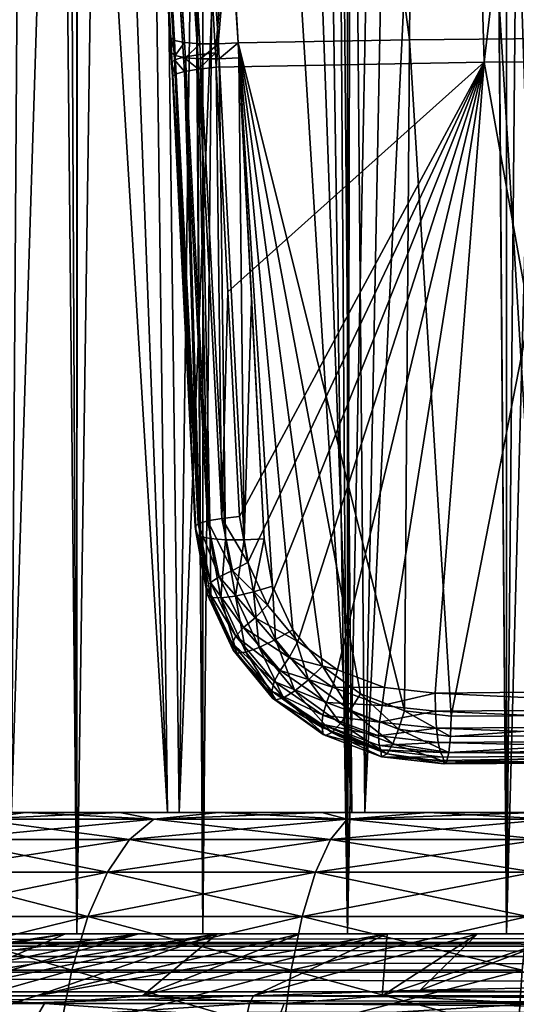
# Model space of a CAD drawing. Header units: metres. Extents: x -109 to 109, y -917 to 389.
# Tile 493 of 656: x -10.41 to -3.42, y -390.99 to -377.14. Entities that reach past the tile are written whole.
import ezdxf

# ---------------------------------------------------------------- set-up
doc = ezdxf.new("R2010")
doc.units = ezdxf.units.M
doc.layers.add('solid_24503124_XXX_01_SW0001', color=7, linetype='CONTINUOUS')
doc.layers.add('solid_24503124_XXX_01_SW0001_01', color=7, linetype='CONTINUOUS')

msp = doc.modelspace()

# ---------------------------------------------------------------- linework, layer by layer
at = {"layer": 'solid_24503124_XXX_01_SW0001'}
for points in [[(-9.607066, -390, 8.758096), (-9.607066, -103, 8.758096), (-11.052835, -103, 6.84358)], [(-11.052835, -390, 6.84358), (-9.607066, -390, 8.758096), (-11.052835, -103, 6.84358)], [(-7.834294, -390, 10.374181), (-7.834294, -103, 10.374181), (-9.607066, -103, 8.758096)], [(-9.607066, -390, 8.758096), (-7.834294, -390, 10.374181), (-9.607066, -103, 8.758096)], [(-5.794521, -390, 11.637158), (-5.794521, -103, 11.637158), (-7.834294, -103, 10.374181)], [(-7.834294, -390, 10.374181), (-5.794521, -390, 11.637158), (-7.834294, -103, 10.374181)], [(-3.557692, -390, 12.503706), (-3.557692, -103, 12.503706), (-5.794521, -103, 11.637158)], [(-5.794521, -390, 11.637158), (-3.557692, -390, 12.503706), (-5.794521, -103, 11.637158)], [(-1.199402, -390, 12.944548), (-1.199402, -103, 12.944548), (-3.557692, -103, 12.503706)], [(-3.557692, -390, 12.503706), (-1.199402, -390, 12.944548), (-3.557692, -103, 12.503706)], [(-10.467466, -302.712097, -7.709224), (-9.607092, -390, -8.758067), (-11.052748, -390, -6.843724)], [(-10.467466, -302.712097, -7.709224), (-9.582508, -304.571625, -8.784961), (-9.607092, -390, -8.758067)], [(-9.582508, -304.571625, -8.784961), (-8.401324, -306.278778, -9.920572), (-9.607092, -390, -8.758067)], [(-8.401324, -306.278778, -9.920572), (-7.834121, -390, -10.374312), (-9.607092, -390, -8.758067)], [(-8.401324, -306.278778, -9.920572), (-7.049665, -307.666565, -10.922556), (-7.834121, -390, -10.374312)], [(-7.049665, -307.666565, -10.922556), (-5.794586, -390, -11.637126), (-7.834121, -390, -10.374312)], [(-7.049665, -307.666565, -10.922556), (-5.6197, -308.722595, -11.722584), (-5.794586, -390, -11.637126)], [(-5.6197, -308.722595, -11.722584), (-4.213822, -309.298126, -12.298118), (-5.794586, -390, -11.637126)], [(-4.213822, -309.298126, -12.298118), (-3.557472, -390, -12.503769), (-5.794586, -390, -11.637126)], [(-4.213822, -309.298126, -12.298118), (-2.810516, -309.692566, -12.692556), (-3.557472, -390, -12.503769)], [(-2.810516, -309.692566, -12.692556), (-1.407892, -309.923553, -12.923538), (-3.557472, -390, -12.503769)], [(-1.407892, -309.923553, -12.923538), (-1.199508, -390, -12.944538), (-3.557472, -390, -12.503769)], [(-11.577668, -335.321045, -386.615265), (-10.679805, -388.292511, -387.672577), (-8.333549, -388.292511, -386.009155)], [(-11.577668, -335.321045, -386.615265), (-8.333549, -388.292511, -386.009155), (-10.345265, -335.321045, -385.658081)], [(-10.173629, -335.321045, -414.962097), (-10.531743, -388.292511, -412.95166), (-11.417159, -335.321045, -414.01944)], [(-8.852672, -335.321045, -415.792816), (-8.166162, -388.292511, -414.587494), (-10.531743, -388.292511, -412.95166)], [(-8.852672, -335.321045, -415.792816), (-10.531743, -388.292511, -412.95166), (-10.173629, -335.321045, -414.962097)], [(-10.345265, -335.321045, -385.658081), (-8.333549, -388.292511, -386.009155), (-9.034129, -335.321045, -384.811951)], [(-9.034129, -335.321045, -384.811951), (-8.333549, -388.292511, -386.009155), (-5.734091, -388.292511, -384.778412)], [(-9.034129, -335.321045, -384.811951), (-5.734091, -388.292511, -384.778412), (-7.654237, -335.321045, -384.083344)], [(-7.46434, -335.321045, -416.505219), (-8.166162, -388.292511, -414.587494), (-8.852672, -335.321045, -415.792816)], [(-6.019199, -335.321045, -417.093933), (-5.552467, -388.292511, -415.787689), (-8.166162, -388.292511, -414.587494)], [(-6.019199, -335.321045, -417.093933), (-8.166162, -388.292511, -414.587494), (-7.46434, -335.321045, -416.505219)], [(-7.654237, -335.321045, -384.083344), (-5.734091, -388.292511, -384.778412), (-6.216092, -335.321045, -383.477722)], [(-6.216092, -335.321045, -383.477722), (-5.734091, -388.292511, -384.778412), (-2.960376, -388.292511, -384.017731)], [(-6.216092, -335.321045, -383.477722), (-2.960376, -388.292511, -384.017731), (-4.730639, -335.321045, -382.999786)], [(-4.52825, -335.321045, -417.554443), (-5.552467, -388.292511, -415.787689), (-6.019199, -335.321045, -417.093933)], [(-3.002837, -335.321045, -417.88324), (-2.770032, -388.292511, -416.515808), (-5.552467, -388.292511, -415.787689)], [(-3.002837, -335.321045, -417.88324), (-5.552467, -388.292511, -415.787689), (-4.52825, -335.321045, -417.554443)], [(-4.730639, -335.321045, -382.999786), (-2.960376, -388.292511, -384.017731), (-3.209183, -335.321045, -382.653137)], [(-9.242851, -344.621948, -447.732666), (-4.922586, -377.419952, -452.78067), (-4.648016, -344.521698, -448.40686)], [(-4.648016, -344.521698, -448.40686), (-4.922586, -377.419952, -452.78067), (-2.470459, -377.395081, -453.008026)], [(-4.648016, -344.521698, -448.40686), (0.000002, -377.386749, -453.084137), (0, -344.490173, -448.631805)], [(-8.233033, -377.428986, -452.908356), (-10.197534, -344.584656, -448.505493), (-10.153575, -345.257324, -448.593628)], [(-10.144904, -344.61026, -448.232788), (-10.197534, -344.584656, -448.505493), (-8.233033, -377.428986, -452.908356)], [(-10.144904, -344.61026, -448.232788), (-8.233033, -377.428986, -452.908356), (-8.091237, -377.458344, -452.671661)], [(-10.144904, -344.61026, -448.232788), (-8.091237, -377.458344, -452.671661), (-10.001331, -344.631989, -447.994751)], [(-10.001331, -344.631989, -447.994751), (-8.091237, -377.458344, -452.671661), (-7.876643, -377.474457, -452.496521)], [(-10.001331, -344.631989, -447.994751), (-7.876643, -377.474457, -452.496521), (-9.784682, -344.640717, -447.819458)], [(-9.784682, -344.640717, -447.819458), (-7.615067, -377.475372, -452.403961), (-9.521273, -344.635376, -447.72818)], [(-9.784682, -344.640717, -447.819458), (-7.876643, -377.474457, -452.496521), (-7.615067, -377.475372, -452.403961)], [(-9.521273, -344.635376, -447.72818), (-7.337974, -377.461029, -452.405151), (-9.212771, -345.088745, -447.793671)], [(-9.521273, -344.635376, -447.72818), (-7.615067, -377.475372, -452.403961), (-7.337974, -377.461029, -452.405151)], [(-9.242851, -344.621948, -447.732666), (-7.337974, -377.461029, -452.405151), (-4.922586, -377.419952, -452.78067)], [(-9.212771, -345.088745, -447.793671), (-7.337974, -377.461029, -452.405151), (-9.242851, -344.621948, -447.732666)], [(-4.834893, -344.722687, -451.936066), (0, -344.685608, -452.241638), (-3.869507, -377.734222, -455.788391)], [(0, -344.685608, -452.241638), (0.000002, -377.71051, -456.008972), (-3.869507, -377.734222, -455.788391)], [(-7.905447, -377.631226, -455.006805), (-9.832156, -344.862244, -450.913177), (-9.591358, -344.833862, -451.019348)], [(-9.591358, -344.833862, -451.019348), (-4.834893, -344.722687, -451.936066), (-7.657522, -377.604858, -455.109009)], [(-7.905447, -377.631226, -455.006805), (-9.591358, -344.833862, -451.019348), (-7.657522, -377.604858, -455.109009)], [(-4.834893, -344.722687, -451.936066), (-7.647171, -377.804321, -455.135773), (-7.657522, -377.604858, -455.109009)], [(-4.834893, -344.722687, -451.936066), (-3.869507, -377.734222, -455.788391), (-7.647171, -377.804321, -455.135773)], [(-8.232264, -377.703186, -454.594238), (-10.186554, -344.962769, -450.242767), (-10.146963, -344.930267, -450.502411)], [(-10.186554, -344.962769, -450.242767), (-8.274076, -377.740662, -454.330688), (-10.153575, -345.257324, -448.593628)], [(-8.232264, -377.703186, -454.594238), (-8.274076, -377.740662, -454.330688), (-10.186554, -344.962769, -450.242767)], [(-8.104557, -377.665314, -454.828461), (-10.146963, -344.930267, -450.502411), (-10.02436, -344.895477, -450.734344)], [(-8.104557, -377.665314, -454.828461), (-8.232264, -377.703186, -454.594238), (-10.146963, -344.930267, -450.502411)], [(-7.905447, -377.631226, -455.006805), (-10.02436, -344.895477, -450.734344), (-9.832156, -344.862244, -450.913177)], [(-7.905447, -377.631226, -455.006805), (-8.104557, -377.665314, -454.828461), (-10.02436, -344.895477, -450.734344)], [(-8.274076, -377.740662, -454.330688), (-8.284976, -377.389954, -453.178101), (-10.153575, -345.257324, -448.593628)], [(-8.233033, -377.428986, -452.908356), (-10.153575, -345.257324, -448.593628), (-8.284976, -377.389954, -453.178101)], [(-8.233033, -377.428986, -452.908356), (-8.284976, -377.389954, -453.178101), (-8.222124, -377.642426, -452.941345)], [(-8.274077, -377.671967, -453.770905), (-8.274077, -377.603333, -453.211121), (-8.284976, -377.389954, -453.178101)], [(-8.222124, -377.642426, -452.941345), (-8.284976, -377.389954, -453.178101), (-8.274077, -377.603333, -453.211121)], [(-8.274076, -377.740662, -454.330688), (-8.274077, -377.671967, -453.770905), (-8.284976, -377.389954, -453.178101)], [(-4.337578, -386.939209, -454.335999), (-2.470459, -377.395081, -453.008026), (-4.922586, -377.419952, -452.78067)], [(-4.337578, -386.939209, -454.335999), (-0.000009, -386.914948, -454.614807), (-2.470459, -377.395081, -453.008026)], [(-8.091237, -377.458344, -452.671661), (-8.233033, -377.428986, -452.908356), (-8.222124, -377.642426, -452.941345)], [(-8.091237, -377.458344, -452.671661), (-8.222124, -377.642426, -452.941345), (-8.080289, -377.671814, -452.70462)], [(-7.876643, -377.474457, -452.496521), (-8.091237, -377.458344, -452.671661), (-8.080289, -377.671814, -452.70462)], [(-7.876643, -377.474457, -452.496521), (-8.080289, -377.671814, -452.70462), (-7.865638, -377.687958, -452.52948)], [(-7.615067, -377.475372, -452.403961), (-7.876643, -377.474457, -452.496521), (-7.865638, -377.687958, -452.52948)], [(-7.615067, -377.475372, -452.403961), (-7.865638, -377.687958, -452.52948), (-7.604003, -377.688934, -452.436981)], [(-7.615067, -377.475372, -452.403961), (-7.604003, -377.688934, -452.436981), (-7.337974, -377.461029, -452.405151)], [(-7.604003, -377.688934, -452.436981), (-7.326865, -377.674591, -452.438232), (-7.337974, -377.461029, -452.405151)], [(-4.993391, -386.862976, -454.231232), (-4.922586, -377.419952, -452.78067), (-7.337974, -377.461029, -452.405151)], [(-5.613775, -386.621094, -454.093567), (-4.993391, -386.862976, -454.231232), (-7.337974, -377.461029, -452.405151)], [(-6.148365, -386.232666, -453.938385), (-5.613775, -386.621094, -454.093567), (-7.337974, -377.461029, -452.405151)], [(-6.56903, -385.720428, -453.779755), (-6.148365, -386.232666, -453.938385), (-7.337974, -377.461029, -452.405151)], [(-6.851769, -385.108765, -453.630737), (-6.56903, -385.720428, -453.779755), (-7.337974, -377.461029, -452.405151)], [(-6.972545, -384.441071, -453.505859), (-6.851769, -385.108765, -453.630737), (-7.337974, -377.461029, -452.405151)], [(-7.148968, -381.084686, -452.971405), (-6.972545, -384.441071, -453.505859), (-7.337974, -377.461029, -452.405151)], [(-7.337974, -377.461029, -452.405151), (-7.326865, -377.674591, -452.438232), (-7.148968, -381.084686, -452.971405)], [(-4.993391, -386.862976, -454.231232), (-4.337578, -386.939209, -454.335999), (-4.922586, -377.419952, -452.78067)], [(-8.102001, -381.104279, -454.784363), (-8.10041, -381.007111, -453.742554), (-8.274077, -377.603333, -453.211121)], [(-7.876595, -384.407013, -454.00589), (-8.274077, -377.603333, -453.211121), (-8.10041, -381.007111, -453.742554)], [(-8.263867, -377.940186, -454.357422), (-8.102001, -381.104279, -454.784363), (-8.274077, -377.603333, -453.211121)], [(-8.263867, -377.940186, -454.357422), (-8.274077, -377.603333, -453.211121), (-8.274077, -377.671967, -453.770905)], [(-8.222124, -377.642426, -452.941345), (-8.274077, -377.603333, -453.211121), (-7.876595, -384.407013, -454.00589)], [(-8.274077, -377.671967, -453.770905), (-8.274076, -377.740662, -454.330688), (-8.263867, -377.940186, -454.357422)], [(-8.094303, -377.864807, -454.855255), (-8.232264, -377.703186, -454.594238), (-8.104557, -377.665314, -454.828461)], [(-8.080289, -377.671814, -452.70462), (-8.222124, -377.642426, -452.941345), (-7.876595, -384.407013, -454.00589)], [(-7.895146, -377.830719, -455.033569), (-8.104557, -377.665314, -454.828461), (-7.905447, -377.631226, -455.006805)], [(-7.895146, -377.830719, -455.033569), (-8.094303, -377.864807, -454.855255), (-8.104557, -377.665314, -454.828461)], [(-8.080289, -377.671814, -452.70462), (-7.876595, -384.407013, -454.00589), (-7.732991, -384.437836, -453.767975)], [(-7.865638, -377.687958, -452.52948), (-8.080289, -377.671814, -452.70462), (-7.732991, -384.437836, -453.767975)], [(-7.895146, -377.830719, -455.033569), (-7.905447, -377.631226, -455.006805), (-7.657522, -377.604858, -455.109009)], [(-7.895146, -377.830719, -455.033569), (-7.657522, -377.604858, -455.109009), (-7.647171, -377.804321, -455.135773)], [(-7.865638, -377.687958, -452.52948), (-7.732991, -384.437836, -453.767975), (-7.515738, -384.454834, -453.592773)], [(-7.604003, -377.688934, -452.436981), (-7.865638, -377.687958, -452.52948), (-7.515738, -384.454834, -453.592773)], [(-7.604003, -377.688934, -452.436981), (-7.251377, -384.455963, -453.501709), (-7.326865, -377.674591, -452.438232)], [(-7.604003, -377.688934, -452.436981), (-7.515738, -384.454834, -453.592773), (-7.251377, -384.455963, -453.501709)], [(-7.251377, -384.455963, -453.501709), (-7.148968, -381.084686, -452.971405), (-7.326865, -377.674591, -452.438232)], [(-8.222042, -377.90274, -454.621002), (-8.274076, -377.740662, -454.330688), (-8.232264, -377.703186, -454.594238)], [(-8.222042, -377.90274, -454.621002), (-8.263867, -377.940186, -454.357422), (-8.274076, -377.740662, -454.330688)], [(-8.094303, -377.864807, -454.855255), (-8.222042, -377.90274, -454.621002), (-8.232264, -377.703186, -454.594238)], [(-7.769319, -384.18985, -455.716309), (-8.094303, -377.864807, -454.855255), (-7.895146, -377.830719, -455.033569)], [(-7.56869, -384.15506, -455.894592), (-7.895146, -377.830719, -455.033569), (-7.647171, -377.804321, -455.135773)], [(-7.56869, -384.15506, -455.894592), (-7.769319, -384.18985, -455.716309), (-7.895146, -377.830719, -455.033569)], [(-7.483098, -380.966888, -455.563049), (-7.647171, -377.804321, -455.135773), (-3.869507, -377.734222, -455.788391)], [(-7.56869, -384.15506, -455.894592), (-7.647171, -377.804321, -455.135773), (-7.483098, -380.966888, -455.563049)], [(-7.483098, -380.966888, -455.563049), (-3.869507, -377.734222, -455.788391), (-7.319158, -384.128357, -455.99588)], [(-7.201975, -384.774078, -456.104065), (-7.319158, -384.128357, -455.99588), (-3.869507, -377.734222, -455.788391)], [(-6.921493, -385.374176, -456.24234), (-7.201975, -384.774078, -456.104065), (-3.869507, -377.734222, -455.788391)], [(-6.494901, -385.885925, -456.397339), (-6.921493, -385.374176, -456.24234), (-3.869507, -377.734222, -455.788391)], [(-5.937908, -386.283325, -456.55661), (-6.494901, -385.885925, -456.397339), (-3.869507, -377.734222, -455.788391)], [(-5.275908, -386.535645, -456.704926), (-5.937908, -386.283325, -456.55661), (-3.869507, -377.734222, -455.788391)], [(-4.562404, -386.614746, -456.82428), (-5.275908, -386.535645, -456.704926), (-3.869507, -377.734222, -455.788391)], [(-2.291089, -386.588989, -457.061279), (-4.562404, -386.614746, -456.82428), (-3.869507, -377.734222, -455.788391)], [(-7.940224, -384.267365, -455.216919), (-8.263867, -377.940186, -454.357422), (-8.222042, -377.90274, -454.621002)], [(-8.263867, -377.940186, -454.357422), (-7.940224, -384.267365, -455.216919), (-8.102001, -381.104279, -454.784363)], [(-7.898077, -384.22879, -455.481476), (-8.222042, -377.90274, -454.621002), (-8.094303, -377.864807, -454.855255)], [(-7.898077, -384.22879, -455.481476), (-7.940224, -384.267365, -455.216919), (-8.222042, -377.90274, -454.621002)], [(-7.769319, -384.18985, -455.716309), (-7.898077, -384.22879, -455.481476), (-8.094303, -377.864807, -454.855255)], [(-8.102001, -381.104279, -454.784363), (-7.940224, -384.267365, -455.216919), (-8.10041, -381.007111, -453.742554)], [(-7.940224, -384.267365, -455.216919), (-7.929076, -384.366333, -454.276398), (-8.10041, -381.007111, -453.742554)], [(-7.876595, -384.407013, -454.00589), (-8.10041, -381.007111, -453.742554), (-7.929076, -384.366333, -454.276398)], [(-7.56869, -384.15506, -455.894592), (-7.483098, -380.966888, -455.563049), (-7.319158, -384.128357, -455.99588)], [(-7.251377, -384.455963, -453.501709), (-6.972545, -384.441071, -453.505859), (-7.148968, -381.084686, -452.971405)], [(-7.602464, -384.974152, -455.876221), (-7.898077, -384.22879, -455.481476), (-7.769319, -384.18985, -455.716309)], [(-7.41852, -384.885132, -456.027496), (-7.769319, -384.18985, -455.716309), (-7.56869, -384.15506, -455.894592)], [(-7.602464, -384.974152, -455.876221), (-7.769319, -384.18985, -455.716309), (-7.41852, -384.885132, -456.027496)], [(-7.56869, -384.15506, -455.894592), (-7.319158, -384.128357, -455.99588), (-7.201975, -384.774078, -456.104065)], [(-7.41852, -384.885132, -456.027496), (-7.56869, -384.15506, -455.894592), (-7.201975, -384.774078, -456.104065)], [(-7.72751, -385.055206, -455.670227), (-7.940224, -384.267365, -455.216919), (-7.898077, -384.22879, -455.481476)], [(-7.786593, -385.121674, -455.348022), (-7.929076, -384.366333, -454.276398), (-7.940224, -384.267365, -455.216919)], [(-7.786593, -385.121674, -455.348022), (-7.940224, -384.267365, -455.216919), (-7.72751, -385.055206, -455.670227)], [(-7.72751, -385.055206, -455.670227), (-7.898077, -384.22879, -455.481476), (-7.602464, -384.974152, -455.876221)], [(-7.786593, -385.121674, -455.348022), (-7.775084, -385.220917, -454.420532), (-7.929076, -384.366333, -454.276398)], [(-7.876595, -384.407013, -454.00589), (-7.929076, -384.366333, -454.276398), (-7.775084, -385.220917, -454.420532)], [(-7.876595, -384.407013, -454.00589), (-7.775084, -385.220917, -454.420532), (-7.721091, -385.266266, -454.167511)], [(-7.876595, -384.407013, -454.00589), (-7.721091, -385.266266, -454.167511), (-7.732991, -384.437836, -453.767975)], [(-7.732991, -384.437836, -453.767975), (-7.581919, -385.274078, -453.92511), (-7.515738, -384.454834, -453.592773)], [(-7.721091, -385.266266, -454.167511), (-7.581919, -385.274078, -453.92511), (-7.732991, -384.437836, -453.767975)], [(-7.581919, -385.274078, -453.92511), (-7.372854, -385.246979, -453.741425), (-7.515738, -384.454834, -453.592773)], [(-7.515738, -384.454834, -453.592773), (-7.372854, -385.246979, -453.741425), (-7.251377, -384.455963, -453.501709)], [(-7.372854, -385.246979, -453.741425), (-7.119435, -385.188263, -453.638885), (-7.251377, -384.455963, -453.501709)], [(-7.251377, -384.455963, -453.501709), (-7.119435, -385.188263, -453.638885), (-6.972545, -384.441071, -453.505859)], [(-7.119435, -385.188263, -453.638885), (-6.851769, -385.108765, -453.630737), (-6.972545, -384.441071, -453.505859)], [(-7.602464, -384.974152, -455.876221), (-7.41852, -384.885132, -456.027496), (-7.098459, -385.551422, -456.184906)], [(-7.41852, -384.885132, -456.027496), (-7.201975, -384.774078, -456.104065), (-6.921493, -385.374176, -456.24234)], [(-7.098459, -385.551422, -456.184906), (-7.41852, -384.885132, -456.027496), (-6.921493, -385.374176, -456.24234)], [(-7.72751, -385.055206, -455.670227), (-7.602464, -384.974152, -455.876221), (-7.259773, -385.691437, -456.047028)], [(-7.259773, -385.691437, -456.047028), (-7.602464, -384.974152, -455.876221), (-7.098459, -385.551422, -456.184906)], [(-7.786593, -385.121674, -455.348022), (-7.72751, -385.055206, -455.670227), (-7.367791, -385.812683, -455.851379)], [(-7.786593, -385.121674, -455.348022), (-7.421269, -385.91098, -455.507568), (-7.775084, -385.220917, -454.420532)], [(-7.421269, -385.91098, -455.507568), (-7.786593, -385.121674, -455.348022), (-7.367791, -385.812683, -455.851379)], [(-7.367791, -385.812683, -455.851379), (-7.72751, -385.055206, -455.670227), (-7.259773, -385.691437, -456.047028)], [(-7.119435, -385.188263, -453.638885), (-6.811261, -385.857666, -453.803406), (-6.851769, -385.108765, -453.630737)], [(-6.811261, -385.857666, -453.803406), (-6.56903, -385.720428, -453.779755), (-6.851769, -385.108765, -453.630737)], [(-7.421269, -385.91098, -455.507568), (-7.408885, -386.010071, -454.588898), (-7.775084, -385.220917, -454.420532)], [(-7.721091, -385.266266, -454.167511), (-7.775084, -385.220917, -454.420532), (-7.408885, -386.010071, -454.588898)], [(-7.721091, -385.266266, -454.167511), (-7.408885, -386.010071, -454.588898), (-7.356087, -386.049316, -454.363678)], [(-7.721091, -385.266266, -454.167511), (-7.356087, -386.049316, -454.363678), (-7.581919, -385.274078, -453.92511)], [(-7.581919, -385.274078, -453.92511), (-7.228145, -386.036682, -454.115387), (-7.372854, -385.246979, -453.741425)], [(-7.356087, -386.049316, -454.363678), (-7.228145, -386.036682, -454.115387), (-7.581919, -385.274078, -453.92511)], [(-7.372854, -385.246979, -453.741425), (-7.038827, -385.970062, -453.920685), (-7.119435, -385.188263, -453.638885)], [(-7.228145, -386.036682, -454.115387), (-7.038827, -385.970062, -453.920685), (-7.372854, -385.246979, -453.741425)], [(-7.038827, -385.970062, -453.920685), (-6.811261, -385.857666, -453.803406), (-7.119435, -385.188263, -453.638885)], [(-7.098459, -385.551422, -456.184906), (-6.921493, -385.374176, -456.24234), (-6.494901, -385.885925, -456.397339)], [(-7.259773, -385.691437, -456.047028), (-7.098459, -385.551422, -456.184906), (-6.617723, -386.110748, -456.359711)], [(-6.617723, -386.110748, -456.359711), (-7.098459, -385.551422, -456.184906), (-6.494901, -385.885925, -456.397339)], [(-7.367791, -385.812683, -455.851379), (-7.259773, -385.691437, -456.047028), (-6.745546, -386.292877, -456.236694)], [(-6.745546, -386.292877, -456.236694), (-7.259773, -385.691437, -456.047028), (-6.617723, -386.110748, -456.359711)], [(-6.811261, -385.857666, -453.803406), (-6.347865, -386.423492, -453.981079), (-6.56903, -385.720428, -453.779755)], [(-6.347865, -386.423492, -453.981079), (-6.148365, -386.232666, -453.938385), (-6.56903, -385.720428, -453.779755)], [(-7.421269, -385.91098, -455.507568), (-7.367791, -385.812683, -455.851379), (-6.828411, -386.447327, -456.052521)], [(-6.828411, -386.447327, -456.052521), (-7.367791, -385.812683, -455.851379), (-6.745546, -386.292877, -456.236694)], [(-7.038827, -385.970062, -453.920685), (-6.536693, -386.580383, -454.114929), (-6.811261, -385.857666, -453.803406)], [(-6.536693, -386.580383, -454.114929), (-6.347865, -386.423492, -453.981079), (-6.811261, -385.857666, -453.803406)], [(-7.421269, -385.91098, -455.507568), (-6.86476, -386.583954, -455.681396), (-7.408885, -386.010071, -454.588898)], [(-6.86476, -386.583954, -455.681396), (-7.421269, -385.91098, -455.507568), (-6.828411, -386.447327, -456.052521)], [(-7.228145, -386.036682, -454.115387), (-6.696229, -386.679596, -454.322021), (-7.038827, -385.970062, -453.920685)], [(-6.696229, -386.679596, -454.322021), (-6.536693, -386.580383, -454.114929), (-7.038827, -385.970062, -453.920685)], [(-6.617723, -386.110748, -456.359711), (-6.494901, -385.885925, -456.397339), (-5.937908, -386.283325, -456.55661)], [(-6.86476, -386.583954, -455.681396), (-6.851579, -386.682343, -454.767853), (-7.408885, -386.010071, -454.588898)], [(-7.356087, -386.049316, -454.363678), (-7.408885, -386.010071, -454.588898), (-6.851579, -386.682343, -454.767853)], [(-7.356087, -386.049316, -454.363678), (-6.806982, -386.709045, -454.577057), (-7.228145, -386.036682, -454.115387)], [(-7.356087, -386.049316, -454.363678), (-6.851579, -386.682343, -454.767853), (-6.806982, -386.709045, -454.577057)], [(-6.806982, -386.709045, -454.577057), (-6.696229, -386.679596, -454.322021), (-7.228145, -386.036682, -454.115387)], [(-6.745546, -386.292877, -456.236694), (-6.617723, -386.110748, -456.359711), (-6.008214, -386.530823, -456.534088)], [(-6.008214, -386.530823, -456.534088), (-6.617723, -386.110748, -456.359711), (-5.937908, -386.283325, -456.55661)], [(-6.347865, -386.423492, -453.981079), (-5.75803, -386.852173, -454.155304), (-6.148365, -386.232666, -453.938385)], [(-5.75803, -386.852173, -454.155304), (-5.613775, -386.621094, -454.093567), (-6.148365, -386.232666, -453.938385)], [(-6.008214, -386.530823, -456.534088), (-5.937908, -386.283325, -456.55661), (-5.275908, -386.535645, -456.704926)], [(-6.828411, -386.447327, -456.052521), (-6.745546, -386.292877, -456.236694), (-6.093875, -386.744263, -456.42572)], [(-6.093875, -386.744263, -456.42572), (-6.745546, -386.292877, -456.236694), (-6.008214, -386.530823, -456.534088)], [(-6.536693, -386.580383, -454.114929), (-5.897554, -387.042206, -454.305634), (-6.347865, -386.423492, -453.981079)], [(-5.897554, -387.042206, -454.305634), (-5.75803, -386.852173, -454.155304), (-6.347865, -386.423492, -453.981079)], [(-6.86476, -386.583954, -455.681396), (-6.828411, -386.447327, -456.052521), (-6.145102, -386.923462, -456.252747)], [(-6.145102, -386.923462, -456.252747), (-6.828411, -386.447327, -456.052521), (-6.093875, -386.744263, -456.42572)], [(-6.093875, -386.744263, -456.42572), (-6.008214, -386.530823, -456.534088), (-5.307641, -386.788452, -456.691132)], [(-5.307641, -386.788452, -456.691132), (-6.008214, -386.530823, -456.534088), (-5.275908, -386.535645, -456.704926)], [(-5.307641, -386.788452, -456.691132), (-5.275908, -386.535645, -456.704926), (-4.562404, -386.614746, -456.82428)], [(-6.86476, -386.583954, -455.681396), (-6.151522, -387.095673, -455.852661), (-6.851579, -386.682343, -454.767853)], [(-6.15672, -387.050262, -456.032684), (-6.151522, -387.095673, -455.852661), (-6.86476, -386.583954, -455.681396)], [(-6.15672, -387.050262, -456.032684), (-6.86476, -386.583954, -455.681396), (-6.145102, -386.923462, -456.252747)], [(-6.151522, -387.095673, -455.852661), (-6.138162, -387.193054, -454.940765), (-6.851579, -386.682343, -454.767853)], [(-6.806982, -386.709045, -454.577057), (-6.851579, -386.682343, -454.767853), (-6.138162, -387.193054, -454.940765)], [(-6.806982, -386.709045, -454.577057), (-6.107681, -387.207397, -454.787018), (-6.696229, -386.679596, -454.322021)], [(-6.696229, -386.679596, -454.322021), (-6.019052, -387.165649, -454.525146), (-6.536693, -386.580383, -454.114929)], [(-6.107681, -387.207397, -454.787018), (-6.019052, -387.165649, -454.525146), (-6.696229, -386.679596, -454.322021)], [(-6.019052, -387.165649, -454.525146), (-5.897554, -387.042206, -454.305634), (-6.536693, -386.580383, -454.114929)], [(-5.75803, -386.852173, -454.155304), (-5.077087, -387.11792, -454.309021), (-5.613775, -386.621094, -454.093567)], [(-5.077087, -387.11792, -454.309021), (-4.993391, -386.862976, -454.231232), (-5.613775, -386.621094, -454.093567)], [(-4.557615, -386.86853, -456.816681), (-5.307641, -386.788452, -456.691132), (-4.562404, -386.614746, -456.82428)], [(-0.000012, -386.834442, -457.133118), (-4.562404, -386.614746, -456.82428), (-2.291089, -386.588989, -457.061279)], [(-0.000012, -386.834442, -457.133118), (-4.557615, -386.86853, -456.816681), (-4.562404, -386.614746, -456.82428)], [(-6.806982, -386.709045, -454.577057), (-6.138162, -387.193054, -454.940765), (-6.107681, -387.207397, -454.787018)], [(-6.145102, -386.923462, -456.252747), (-6.093875, -386.744263, -456.42572), (-5.344694, -387.021088, -456.595459)], [(-5.344694, -387.021088, -456.595459), (-6.093875, -386.744263, -456.42572), (-5.307641, -386.788452, -456.691132)], [(-5.344694, -387.021088, -456.595459), (-5.307641, -386.788452, -456.691132), (-4.557615, -386.86853, -456.816681)], [(-0.000012, -387.073334, -457.046173), (-4.557615, -386.86853, -456.816681), (-0.000012, -386.834442, -457.133118)], [(-6.15672, -387.050262, -456.032684), (-6.145102, -386.923462, -456.252747), (-5.35945, -387.215454, -456.43222)], [(-5.35945, -387.215454, -456.43222), (-6.145102, -386.923462, -456.252747), (-5.344694, -387.021088, -456.595459)], [(-5.897554, -387.042206, -454.305634), (-5.159255, -387.328278, -454.473907), (-5.75803, -386.852173, -454.155304)], [(-5.159255, -387.328278, -454.473907), (-5.077087, -387.11792, -454.309021), (-5.75803, -386.852173, -454.155304)], [(-4.542077, -387.107239, -456.73056), (-5.344694, -387.021088, -456.595459), (-4.557615, -386.86853, -456.816681)], [(-5.077087, -387.11792, -454.309021), (-4.346937, -387.222595, -454.438416), (-4.993391, -386.862976, -454.231232)], [(-4.346937, -387.222595, -454.438416), (-4.337578, -386.939209, -454.335999), (-4.993391, -386.862976, -454.231232)], [(-0.000012, -387.073334, -457.046173), (-4.542077, -387.107239, -456.73056), (-4.557615, -386.86853, -456.816681)], [(-4.346937, -387.222595, -454.438416), (-0.000009, -386.914948, -454.614807), (-4.337578, -386.939209, -454.335999)], [(-4.346937, -387.222595, -454.438416), (-0.000009, -387.196533, -454.718964), (-0.000009, -386.914948, -454.614807)], [(-6.15672, -387.050262, -456.032684), (-5.328621, -387.411621, -456.004303), (-6.151522, -387.095673, -455.852661)], [(-5.350419, -387.351929, -456.217896), (-5.328621, -387.411621, -456.004303), (-6.15672, -387.050262, -456.032684)], [(-5.350419, -387.351929, -456.217896), (-6.15672, -387.050262, -456.032684), (-5.35945, -387.215454, -456.43222)], [(-6.151522, -387.095673, -455.852661), (-5.328621, -387.411621, -456.004303), (-6.138162, -387.193054, -454.940765)], [(-6.019052, -387.165649, -454.525146), (-5.236418, -387.4664, -454.704437), (-5.897554, -387.042206, -454.305634)], [(-5.236418, -387.4664, -454.704437), (-5.159255, -387.328278, -454.473907), (-5.897554, -387.042206, -454.305634)], [(-5.35945, -387.215454, -456.43222), (-5.344694, -387.021088, -456.595459), (-4.542077, -387.107239, -456.73056)], [(-4.517355, -387.306458, -456.574554), (-5.35945, -387.215454, -456.43222), (-4.542077, -387.107239, -456.73056)], [(-0.000012, -387.272919, -456.888702), (-4.542077, -387.107239, -456.73056), (-0.000012, -387.073334, -457.046173)], [(-0.000012, -387.272919, -456.888702), (-4.517355, -387.306458, -456.574554), (-4.542077, -387.107239, -456.73056)], [(-5.328621, -387.411621, -456.004303), (-5.316, -387.50827, -455.090576), (-6.138162, -387.193054, -454.940765)], [(-6.107681, -387.207397, -454.787018), (-6.138162, -387.193054, -454.940765), (-5.316, -387.50827, -455.090576)], [(-6.107681, -387.207397, -454.787018), (-5.316, -387.50827, -455.090576), (-6.019052, -387.165649, -454.525146)], [(-5.316, -387.50827, -455.090576), (-5.236418, -387.4664, -454.704437), (-6.019052, -387.165649, -454.525146)], [(-5.350419, -387.351929, -456.217896), (-5.35945, -387.215454, -456.43222), (-4.517355, -387.306458, -456.574554)], [(-5.159255, -387.328278, -454.473907), (-4.369549, -387.447815, -454.637512), (-5.077087, -387.11792, -454.309021)], [(-5.077087, -387.11792, -454.309021), (-4.369549, -387.447815, -454.637512), (-4.346937, -387.222595, -454.438416)], [(-4.369549, -387.447815, -454.637512), (-0.000009, -387.419891, -454.919586), (-0.000009, -387.196533, -454.718964)], [(-4.346937, -387.222595, -454.438416), (-4.369549, -387.447815, -454.637512), (-0.000009, -387.196533, -454.718964)], [(-4.485949, -387.446045, -456.36438), (-5.350419, -387.351929, -456.217896), (-4.517355, -387.306458, -456.574554)], [(-4.485949, -387.446045, -456.36438), (-5.328621, -387.411621, -456.004303), (-5.350419, -387.351929, -456.217896)], [(-5.236418, -387.4664, -454.704437), (-4.402202, -387.582916, -454.90506), (-5.159255, -387.328278, -454.473907)], [(-5.159255, -387.328278, -454.473907), (-4.402202, -387.582916, -454.90506), (-4.369549, -387.447815, -454.637512)], [(-0.000012, -387.412994, -456.676544), (-4.517355, -387.306458, -456.574554), (-0.000012, -387.272919, -456.888702)], [(-0.000012, -387.412994, -456.676544), (-4.485949, -387.446045, -456.36438), (-4.517355, -387.306458, -456.574554)], [(-5.328621, -387.411621, -456.004303), (-4.45117, -387.511932, -456.122345), (-5.316, -387.50827, -455.090576)], [(-4.485949, -387.446045, -456.36438), (-4.45117, -387.511932, -456.122345), (-5.328621, -387.411621, -456.004303)], [(-5.316, -387.50827, -455.090576), (-4.440261, -387.608673, -455.203003), (-5.236418, -387.4664, -454.704437)], [(-5.316, -387.50827, -455.090576), (-4.445717, -387.560303, -455.662659), (-4.440261, -387.608673, -455.203003)], [(-5.316, -387.50827, -455.090576), (-4.45117, -387.511932, -456.122345), (-4.445717, -387.560303, -455.662659)], [(-5.236418, -387.4664, -454.704437), (-4.440261, -387.608673, -455.203003), (-4.402202, -387.582916, -454.90506)], [(-0.000012, -387.412994, -456.676544), (-0.000011, -387.479431, -456.431183), (-4.485949, -387.446045, -456.36438)], [(-4.485949, -387.446045, -456.36438), (-0.000011, -387.479431, -456.431183), (-4.45117, -387.511932, -456.122345)], [(-4.445717, -387.560303, -455.662659), (-4.45117, -387.511932, -456.122345), (-0.000011, -387.479431, -456.431183)], [(-4.445717, -387.560303, -455.662659), (-0.000011, -387.479431, -456.431183), (-4.440261, -387.608673, -455.203003)], [(-0.000011, -387.479431, -456.431183), (-0.000009, -387.578735, -455.48761), (-4.440261, -387.608673, -455.203003)], [(-4.402202, -387.582916, -454.90506), (-0.000009, -387.553558, -455.188416), (-0.000009, -387.419891, -454.919586)], [(-4.369549, -387.447815, -454.637512), (-4.402202, -387.582916, -454.90506), (-0.000009, -387.419891, -454.919586)], [(-4.440261, -387.608673, -455.203003), (-0.000009, -387.578735, -455.48761), (-0.000009, -387.553558, -455.188416)], [(-4.402202, -387.582916, -454.90506), (-4.440261, -387.608673, -455.203003), (-0.000009, -387.553558, -455.188416)], [(-8.166162, -388.292511, -414.587494), (-11.57165, -388.292511, -414.037567), (-12.729538, -388.292511, -412.976288)], [(-10.531743, -388.292511, -412.95166), (-8.166162, -388.292511, -414.587494), (-12.729538, -388.292511, -412.976288)], [(-8.166162, -388.292511, -414.587494), (-10.325844, -388.292511, -414.993713), (-11.57165, -388.292511, -414.037567)], [(-11.036102, -388.387451, -415.43988), (-11.57165, -388.292511, -414.037567), (-10.325844, -388.292511, -414.993713)], [(-8.333549, -388.292511, -386.009155), (-11.57165, -388.292511, -386.462433), (-10.325844, -388.292511, -385.506287)], [(-11.036102, -388.387451, -385.06012), (-10.325844, -388.292511, -385.506287), (-11.57165, -388.292511, -386.462433)], [(-8.333549, -388.292511, -386.009155), (-10.679805, -388.292511, -387.672577), (-11.57165, -388.292511, -386.462433)], [(-11.036102, -388.387451, -415.43988), (-10.325844, -388.292511, -414.993713), (-9.001245, -388.292511, -415.837738)], [(-8.524007, -388.387451, -416.979309), (-11.036102, -388.387451, -415.43988), (-9.001245, -388.292511, -415.837738)], [(-11.036102, -388.387451, -385.06012), (-8.524007, -388.387451, -383.520691), (-10.325844, -388.292511, -385.506287)], [(-5.552467, -388.292511, -415.787689), (-9.001245, -388.292511, -415.837738), (-10.325844, -388.292511, -414.993713)], [(-8.166162, -388.292511, -414.587494), (-5.552467, -388.292511, -415.787689), (-10.325844, -388.292511, -414.993713)], [(-5.734091, -388.292511, -384.778412), (-10.325844, -388.292511, -385.506287), (-9.001245, -388.292511, -384.662262)], [(-8.524007, -388.387451, -383.520691), (-9.001245, -388.292511, -384.662262), (-10.325844, -388.292511, -385.506287)], [(-5.734091, -388.292511, -384.778412), (-8.333549, -388.292511, -386.009155), (-10.325844, -388.292511, -385.506287)], [(-2.770032, -388.292511, -416.515808), (-7.608299, -388.292511, -416.562988), (-9.001245, -388.292511, -415.837738)], [(-8.524007, -388.387451, -416.979309), (-9.001245, -388.292511, -415.837738), (-7.608299, -388.292511, -416.562988)], [(-5.552467, -388.292511, -415.787689), (-2.770032, -388.292511, -416.515808), (-9.001245, -388.292511, -415.837738)], [(-2.960376, -388.292511, -384.017731), (-9.001245, -388.292511, -384.662262), (-7.608299, -388.292511, -383.937012)], [(-8.524007, -388.387451, -383.520691), (-7.608299, -388.292511, -383.937012), (-9.001245, -388.292511, -384.662262)], [(-2.960376, -388.292511, -384.017731), (-5.734091, -388.292511, -384.778412), (-9.001245, -388.292511, -384.662262)], [(-8.524007, -388.387451, -416.979309), (-7.608299, -388.292511, -416.562988), (-6.157261, -388.292511, -417.164124)], [(-5.802022, -388.387451, -418.106781), (-8.524007, -388.387451, -416.979309), (-6.157261, -388.292511, -417.164124)], [(-8.524007, -388.387451, -383.520691), (-5.802022, -388.387451, -382.393219), (-7.608299, -388.292511, -383.937012)], [(6.157261, -388.292511, -417.164124), (-6.157261, -388.292511, -417.164124), (-7.608299, -388.292511, -416.562988)], [(0.09664, -388.292511, -416.749725), (6.157261, -388.292511, -417.164124), (-7.608299, -388.292511, -416.562988)], [(-2.770032, -388.292511, -416.515808), (0.09664, -388.292511, -416.749725), (-7.608299, -388.292511, -416.562988)], [(-0.09664, -388.292511, -383.750275), (-7.608299, -388.292511, -383.937012), (-6.157261, -388.292511, -383.335876)], [(-5.802022, -388.387451, -382.393219), (-6.157261, -388.292511, -383.335876), (-7.608299, -388.292511, -383.937012)], [(-2.960376, -388.292511, -384.017731), (-7.608299, -388.292511, -383.937012), (-0.09664, -388.292511, -383.750275)], [(4.659499, -388.292511, -417.636475), (-4.659499, -388.292511, -417.636475), (-6.157261, -388.292511, -417.164124)], [(-5.802022, -388.387451, -418.106781), (-6.157261, -388.292511, -417.164124), (-4.659499, -388.292511, -417.636475)], [(6.157261, -388.292511, -417.164124), (4.659499, -388.292511, -417.636475), (-6.157261, -388.292511, -417.164124)], [(-5.802022, -388.387451, -382.393219), (-4.659499, -388.292511, -382.863525), (-6.157261, -388.292511, -383.335876)], [(-5.802022, -388.387451, -418.106781), (-4.659499, -388.292511, -417.636475), (-3.126137, -388.292511, -417.97644)], [(-2.937173, -388.387451, -418.794586), (-5.802022, -388.387451, -418.106781), (-3.126137, -388.292511, -417.97644)], [(-5.802022, -388.387451, -382.393219), (-2.937173, -388.387451, -381.705414), (-4.659499, -388.292511, -382.863525)], [(3.126137, -388.292511, -417.97644), (-3.126137, -388.292511, -417.97644), (-4.659499, -388.292511, -417.636475)], [(4.659499, -388.292511, -417.636475), (3.126137, -388.292511, -417.97644), (-4.659499, -388.292511, -417.636475)], [(-2.937173, -388.387451, -381.705414), (-3.126137, -388.292511, -382.52356), (-4.659499, -388.292511, -382.863525)], [(-11.477744, -388.671234, -384.45224), (-8.86512, -388.671234, -382.851227), (-11.036102, -388.387451, -385.06012)], [(-11.477744, -388.671234, -416.04776), (-11.036102, -388.387451, -415.43988), (-8.524007, -388.387451, -416.979309)], [(-8.86512, -388.671234, -417.648773), (-11.477744, -388.671234, -416.04776), (-8.524007, -388.387451, -416.979309)], [(-8.86512, -388.671234, -382.851227), (-8.524007, -388.387451, -383.520691), (-11.036102, -388.387451, -385.06012)], [(-8.86512, -388.671234, -382.851227), (-6.034207, -388.671234, -381.678619), (-8.524007, -388.387451, -383.520691)], [(-8.86512, -388.671234, -417.648773), (-8.524007, -388.387451, -416.979309), (-5.802022, -388.387451, -418.106781)], [(-6.034207, -388.671234, -418.821381), (-8.86512, -388.671234, -417.648773), (-5.802022, -388.387451, -418.106781)], [(-6.034207, -388.671234, -381.678619), (-5.802022, -388.387451, -382.393219), (-8.524007, -388.387451, -383.520691)], [(-6.034207, -388.671234, -381.678619), (-3.054712, -388.671234, -380.963318), (-5.802022, -388.387451, -382.393219)], [(-6.034207, -388.671234, -418.821381), (-5.802022, -388.387451, -418.106781), (-2.937173, -388.387451, -418.794586)], [(-3.054712, -388.671234, -419.536682), (-6.034207, -388.671234, -418.821381), (-2.937173, -388.387451, -418.794586)], [(-3.054712, -388.671234, -380.963318), (-2.937173, -388.387451, -381.705414), (-5.802022, -388.387451, -382.393219)], [(-11.884823, -389.132996, -383.891937), (-9.179537, -389.132996, -382.234131), (-11.477744, -388.671234, -384.45224)], [(-11.884823, -389.132996, -416.608063), (-11.477744, -388.671234, -416.04776), (-8.86512, -388.671234, -417.648773)], [(-9.179537, -389.132996, -418.265869), (-11.884823, -389.132996, -416.608063), (-8.86512, -388.671234, -417.648773)], [(-9.179537, -389.132996, -382.234131), (-8.86512, -388.671234, -382.851227), (-11.477744, -388.671234, -384.45224)], [(-9.179537, -389.132996, -382.234131), (-6.248221, -389.132996, -381.019958), (-8.86512, -388.671234, -382.851227)], [(-9.179537, -389.132996, -418.265869), (-8.86512, -388.671234, -417.648773), (-6.034207, -388.671234, -418.821381)], [(-6.248221, -389.132996, -419.480042), (-9.179537, -389.132996, -418.265869), (-6.034207, -388.671234, -418.821381)], [(-6.248221, -389.132996, -381.019958), (-6.034207, -388.671234, -381.678619), (-8.86512, -388.671234, -382.851227)], [(-6.248221, -389.132996, -381.019958), (-3.163053, -389.132996, -380.279266), (-6.034207, -388.671234, -381.678619)], [(-6.248221, -389.132996, -419.480042), (-6.034207, -388.671234, -418.821381), (-3.054712, -388.671234, -419.536682)], [(-3.163053, -389.132996, -420.220734), (-6.248221, -389.132996, -419.480042), (-3.054712, -388.671234, -419.536682)], [(-3.163053, -389.132996, -380.279266), (-3.054712, -388.671234, -380.963318), (-6.034207, -388.671234, -381.678619)], [(-12.241663, -389.754913, -383.400787), (-9.455152, -389.754913, -381.693207), (-11.884823, -389.132996, -383.891937)], [(-12.241663, -389.754913, -417.099213), (-11.884823, -389.132996, -416.608063), (-9.179537, -389.132996, -418.265869)], [(-9.455152, -389.754913, -418.806793), (-12.241663, -389.754913, -417.099213), (-9.179537, -389.132996, -418.265869)], [(-9.455152, -389.754913, -381.693207), (-9.179537, -389.132996, -382.234131), (-11.884823, -389.132996, -383.891937)], [(-9.455152, -389.754913, -381.693207), (-6.435823, -389.754913, -380.442566), (-9.179537, -389.132996, -382.234131)], [(-9.455152, -389.754913, -418.806793), (-9.179537, -389.132996, -418.265869), (-6.248221, -389.132996, -419.480042)], [(-6.435823, -389.754913, -420.057434), (-9.455152, -389.754913, -418.806793), (-6.248221, -389.132996, -419.480042)], [(-6.435823, -389.754913, -380.442566), (-6.248221, -389.132996, -381.019958), (-9.179537, -389.132996, -382.234131)], [(-6.435823, -389.754913, -380.442566), (-3.258023, -389.754913, -379.679657), (-6.248221, -389.132996, -381.019958)], [(-6.435823, -389.754913, -420.057434), (-6.248221, -389.132996, -419.480042), (-3.163053, -389.132996, -420.220734)], [(-3.258023, -389.754913, -420.820343), (-6.435823, -389.754913, -420.057434), (-3.163053, -389.132996, -420.220734)], [(-3.258023, -389.754913, -379.679657), (-3.163053, -389.132996, -380.279266), (-6.248221, -389.132996, -381.019958)], [(-12.534524, -390.513031, -382.997711), (-9.68135, -390.513031, -381.249268), (-12.241663, -389.754913, -383.400787)], [(-12.534524, -390.513031, -417.502289), (-12.241663, -389.754913, -417.099213), (-9.455152, -389.754913, -418.806793)], [(-9.68135, -390.513031, -419.250732), (-12.534524, -390.513031, -417.502289), (-9.455152, -389.754913, -418.806793)], [(-9.68135, -390.513031, -381.249268), (-9.455152, -389.754913, -381.693207), (-12.241663, -389.754913, -383.400787)], [(-9.68135, -390.513031, -381.249268), (-6.589789, -390.513031, -379.968719), (-9.455152, -389.754913, -381.693207)], [(-9.68135, -390.513031, -419.250732), (-9.455152, -389.754913, -418.806793), (-6.435823, -389.754913, -420.057434)], [(-6.589789, -390.513031, -420.531281), (-9.68135, -390.513031, -419.250732), (-6.435823, -389.754913, -420.057434)], [(-6.589789, -390.513031, -379.968719), (-6.435823, -389.754913, -380.442566), (-9.455152, -389.754913, -381.693207)], [(-6.589789, -390.513031, -379.968719), (-3.335966, -390.513031, -379.187531), (-6.435823, -389.754913, -380.442566)], [(-6.589789, -390.513031, -420.531281), (-6.435823, -389.754913, -420.057434), (-3.258023, -389.754913, -420.820343)], [(-3.335966, -390.513031, -421.312469), (-6.589789, -390.513031, -420.531281), (-3.258023, -389.754913, -420.820343)], [(-3.335966, -390.513031, -379.187531), (-3.258023, -389.754913, -379.679657), (-6.435823, -389.754913, -380.442566)], [(-15.49325, -390.874451, -15.081924), (-10.715581, -390, -9.768641), (-9.768631, -390, -10.715567)], [(-15.49325, -390.874451, -15.081924), (-9.768631, -390, -10.715567), (-8.738192, -390, -11.571257)], [(-12.989698, -390.874451, -17.285049), (-15.49325, -390.874451, -15.081924), (-8.738192, -390, -11.571257)], [(-14.644117, -390.874451, 15.907704), (-9.768631, -390, 10.715567), (-10.715581, -390, 9.768641)], [(-14.644117, -390.874451, 15.907704), (-11.826062, -390.874451, 18.101091), (-9.768631, -390, 10.715567)], [(-12.989698, -390.874451, -17.285049), (-8.738192, -390, -11.571257), (-7.633059, -390, -12.328273)], [(-10.177149, -390.874451, -19.076973), (-12.989698, -390.874451, -17.285049), (-7.633059, -390, -12.328273)], [(-12.328083, -390, -7.633345), (-11.052748, -390, -6.843724), (-9.607092, -390, -8.758067)], [(-11.571253, -390, -8.738198), (-12.328083, -390, -7.633345), (-9.607092, -390, -8.758067)], [(-11.826062, -390.874451, 18.101091), (-7.633059, -390, 12.328273), (-8.738192, -390, 11.571257)], [(-11.826062, -390.874451, 18.101091), (-8.685424, -390.874451, 19.800724), (-7.633059, -390, 12.328273)], [(-11.826062, -390.874451, 18.101091), (-8.738192, -390, 11.571257), (-9.768631, -390, 10.715567)], [(-11.571253, -390, 8.738198), (-9.607066, -390, 8.758096), (-11.052835, -390, 6.84358)], [(-11.571253, -390, 8.738198), (-10.715581, -390, 9.768641), (-9.607066, -390, 8.758096)], [(-10.715581, -390, -9.768641), (-11.571253, -390, -8.738198), (-9.607092, -390, -8.758067)], [(-10.715581, -390, 9.768641), (-7.834294, -390, 10.374181), (-9.607066, -390, 8.758096)], [(-10.715581, -390, 9.768641), (-9.768631, -390, 10.715567), (-7.834294, -390, 10.374181)], [(-10.715581, -390, -9.768641), (-9.607092, -390, -8.758067), (-7.834121, -390, -10.374312)], [(-9.768631, -390, -10.715567), (-10.715581, -390, -9.768641), (-7.834121, -390, -10.374312)], [(-10.177149, -390.874451, -19.076973), (-7.633059, -390, -12.328273), (-6.463395, -390, -12.979765)], [(-10.177149, -390.874451, -19.076973), (-6.463395, -390, -12.979765), (-5.23799, -390, -13.520853)], [(-7.122597, -390.874451, -20.415039), (-10.177149, -390.874451, -19.076973), (-5.23799, -390, -13.520853)], [(-9.768631, -390, 10.715567), (-8.738192, -390, 11.571257), (-7.834294, -390, 10.374181)], [(-9.768631, -390, -10.715567), (-7.834121, -390, -10.374312), (-5.794586, -390, -11.637126)], [(-8.738192, -390, -11.571257), (-9.768631, -390, -10.715567), (-5.794586, -390, -11.637126)], [(-8.738192, -390, 11.571257), (-5.794521, -390, 11.637158), (-7.834294, -390, 10.374181)], [(-8.738192, -390, 11.571257), (-7.633059, -390, 12.328273), (-5.794521, -390, 11.637158)], [(-7.633059, -390, -12.328273), (-8.738192, -390, -11.571257), (-5.794586, -390, -11.637126)], [(-8.685424, -390.874451, 19.800724), (-5.23799, -390, 13.520853), (-6.463395, -390, 12.979765)], [(-8.685424, -390.874451, 19.800724), (-5.307868, -390.874451, 20.960243), (-5.23799, -390, 13.520853)], [(-8.685424, -390.874451, 19.800724), (-6.463395, -390, 12.979765), (-7.633059, -390, 12.328273)], [(-7.633059, -390, 12.328273), (-3.557692, -390, 12.503706), (-5.794521, -390, 11.637158)], [(-7.633059, -390, 12.328273), (-6.463395, -390, 12.979765), (-3.557692, -390, 12.503706)], [(-7.633059, -390, -12.328273), (-5.794586, -390, -11.637126), (-3.557472, -390, -12.503769)], [(-7.633059, -390, -12.328273), (-3.557472, -390, -12.503769), (-1.199508, -390, -12.944538)], [(-6.463395, -390, -12.979765), (-7.633059, -390, -12.328273), (-1.199508, -390, -12.944538)], [(-7.122597, -390.874451, -20.415039), (-5.23799, -390, -13.520853), (-3.967916, -390, -13.946512)], [(-4.775205, -390.794373, -20.418633), (-7.122597, -390.874451, -20.415039), (-3.967916, -390, -13.946512)], [(-6.463395, -390, 12.979765), (1.199402, -390, 12.944548), (-1.199402, -390, 12.944548)], [(-6.463395, -390, 12.979765), (-1.199402, -390, 12.944548), (-3.557692, -390, 12.503706)], [(6.463395, -390, -12.979765), (-6.463395, -390, -12.979765), (-1.199508, -390, -12.944538)], [(5.23799, -390, -13.520853), (-5.23799, -390, -13.520853), (-6.463395, -390, -12.979765)], [(6.463395, -390, -12.979765), (5.23799, -390, -13.520853), (-6.463395, -390, -12.979765)], [(-5.307868, -390.874451, 20.960243), (-2.664519, -390, 14.253082), (-3.967916, -390, 13.946512)], [(-5.307868, -390.874451, 20.960243), (-1.785527, -390.874451, 21.548019), (-2.664519, -390, 14.253082)], [(-5.307868, -390.874451, 20.960243), (-3.967916, -390, 13.946512), (-5.23799, -390, 13.520853)], [(3.967916, -390, -13.946512), (-3.967916, -390, -13.946512), (-5.23799, -390, -13.520853)], [(5.23799, -390, -13.520853), (3.967916, -390, -13.946512), (-5.23799, -390, -13.520853)], [(-4.775205, -390.794373, -20.418633), (-3.967916, -390, -13.946512), (-2.664519, -390, -14.253082)], [(-2.391429, -390.744141, -20.421066), (-4.775205, -390.794373, -20.418633), (-2.664519, -390, -14.253082)], [(2.664519, -390, -14.253082), (-2.664519, -390, -14.253082), (-3.967916, -390, -13.946512)], [(3.967916, -390, -13.946512), (2.664519, -390, -14.253082), (-3.967916, -390, -13.946512)], [(-12.752129, -391.378204, -382.698212), (-9.849422, -391.378204, -380.919434), (-12.534524, -390.513031, -382.997711)], [(-12.752129, -391.378204, -417.801788), (-12.534524, -390.513031, -417.502289), (-9.68135, -390.513031, -419.250732)], [(-9.849422, -391.378204, -419.580566), (-12.752129, -391.378204, -417.801788), (-9.68135, -390.513031, -419.250732)], [(-9.849422, -391.378204, -380.919434), (-9.68135, -390.513031, -381.249268), (-12.534524, -390.513031, -382.997711)], [(-9.849422, -391.378204, -380.919434), (-6.704191, -391.378204, -379.616608), (-9.68135, -390.513031, -381.249268)], [(-9.849422, -391.378204, -419.580566), (-9.68135, -390.513031, -419.250732), (-6.589789, -390.513031, -420.531281)], [(-6.704191, -391.378204, -420.883392), (-9.849422, -391.378204, -419.580566), (-6.589789, -390.513031, -420.531281)], [(-6.704191, -391.378204, -379.616608), (-6.589789, -390.513031, -379.968719), (-9.68135, -390.513031, -381.249268)], [(-6.704191, -391.378204, -379.616608), (-3.39388, -391.378204, -378.821899), (-6.589789, -390.513031, -379.968719)], [(-6.704191, -391.378204, -420.883392), (-6.589789, -390.513031, -420.531281), (-3.335966, -390.513031, -421.312469)], [(-3.39388, -391.378204, -421.678101), (-6.704191, -391.378204, -420.883392), (-3.335966, -390.513031, -421.312469)], [(-3.39388, -391.378204, -378.821899), (-3.335966, -390.513031, -379.187531), (-6.589789, -390.513031, -379.968719)], [(-36.877968, -390.816681, 80.047859), (36.877968, -391.122345, 80), (-36.877968, -391.122345, 80)], [(7.168307, -390.951324, -20.695629), (-7.122597, -390.874451, -20.415039), (-4.775205, -390.794373, -20.418633)], [(7.168307, -390.951324, -20.695629), (-4.775205, -390.794373, -20.418633), (-2.391429, -390.744141, -20.421066)], [(-13.16357, -390.981689, 17.583529), (-13.337913, -391.204102, 17.807455), (-10.196712, -391.204102, 19.77454)], [(-10.065101, -390.981689, 19.523161), (-11.826062, -390.874451, 18.101091), (-13.16357, -390.981689, 17.583529)], [(-10.065101, -390.981689, 19.523161), (-13.16357, -390.981689, 17.583529), (-10.196712, -391.204102, 19.77454)], [(-10.52222, -390.981689, -19.280638), (-12.989698, -390.874451, -17.285049), (-10.177149, -390.874451, -19.076973)], [(-10.065101, -390.981689, 19.523161), (-8.685424, -390.874451, 19.800724), (-11.826062, -390.874451, 18.101091)], [(-7.178302, -390.981689, -20.758898), (-7.206511, -391.105164, -20.942554), (-10.615723, -391.204102, -19.552795)], [(-10.52222, -390.981689, -19.280638), (-7.178302, -390.981689, -20.758898), (-10.615723, -391.204102, -19.552795)], [(-10.52222, -390.981689, -19.280638), (-10.177149, -390.874451, -19.076973), (-7.122597, -390.874451, -20.415039)], [(-7.178302, -390.981689, -20.758898), (-10.52222, -390.981689, -19.280638), (-7.122597, -390.874451, -20.415039)], [(-10.065101, -390.981689, 19.523161), (-10.196712, -391.204102, 19.77454), (-6.772547, -391.204102, 21.192875)], [(-6.687857, -390.981689, 20.92206), (-8.685424, -390.874451, 19.800724), (-10.065101, -390.981689, 19.523161)], [(-6.687857, -390.981689, 20.92206), (-10.065101, -390.981689, 19.523161), (-6.772547, -391.204102, 21.192875)], [(-6.687857, -390.981689, 20.92206), (-5.307868, -390.874451, 20.960243), (-8.685424, -390.874451, 19.800724)], [(7.206511, -391.105164, -20.942553), (-7.206511, -391.105164, -20.942554), (-7.178302, -390.981689, -20.758898)], [(7.168307, -390.951324, -20.695629), (-7.178302, -390.981689, -20.758898), (-7.122597, -390.874451, -20.415039)], [(-3.12538, -390.981689, 21.741482), (-6.772547, -391.204102, 21.192875), (-3.160442, -391.204102, 22.0231)], [(-3.12538, -390.981689, 21.741482), (-6.687857, -390.981689, 20.92206), (-6.772547, -391.204102, 21.192875)], [(-3.12538, -390.981689, 21.741482), (-5.307868, -390.874451, 20.960243), (-6.687857, -390.981689, 20.92206)], [(-3.12538, -390.981689, 21.741482), (-1.785527, -390.874451, 21.548019), (-5.307868, -390.874451, 20.960243)]]:
    msp.add_3dface(points, dxfattribs=at)
at = {"layer": 'solid_24503124_XXX_01_SW0001_01'}
for points in [[(-4.648016, -344.521698, -448.40686), (-2.470459, -377.395081, -453.008026), (0.000002, -377.386749, -453.084137)], [(-2.291089, -386.588989, -457.061279), (-3.869507, -377.734222, -455.788391), (0.000002, -377.71051, -456.008972)], [(-6.157261, -388.292511, -383.335876), (6.157261, -388.292511, -383.335876), (7.608299, -388.292511, -383.937012)], [(-0.09664, -388.292511, -383.750275), (-6.157261, -388.292511, -383.335876), (7.608299, -388.292511, -383.937012)], [(-6.157261, -388.292511, -383.335876), (-4.659499, -388.292511, -382.863525), (6.157261, -388.292511, -383.335876)], [(-4.659499, -388.292511, -382.863525), (4.659499, -388.292511, -382.863525), (6.157261, -388.292511, -383.335876)], [(-4.659499, -388.292511, -382.863525), (-3.126137, -388.292511, -382.52356), (4.659499, -388.292511, -382.863525)], [(-37.000458, -390, 88), (-37.000458, -410, 88), (37.000458, -410, 88)], [(37.000458, -390, 88), (-37.000458, -390, 88), (37.000458, -410, 88)], [(-36.877968, -390.122498, 80.982544), (-37.000458, -390, 88), (37.000458, -390, 88)], [(36.877968, -390.122498, 80.982544), (-36.877968, -390.122498, 80.982544), (37.000458, -390, 88)], [(-6.463395, -390, 12.979765), (6.463395, -390, 12.979765), (1.199402, -390, 12.944548)], [(-6.463395, -390, 12.979765), (-5.23799, -390, 13.520853), (6.463395, -390, 12.979765)], [(-5.23799, -390, 13.520853), (5.23799, -390, 13.520853), (6.463395, -390, 12.979765)], [(-5.23799, -390, 13.520853), (-3.967916, -390, 13.946512), (5.23799, -390, 13.520853)], [(-3.967916, -390, 13.946512), (3.967916, -390, 13.946512), (5.23799, -390, 13.520853)], [(-3.967916, -390, 13.946512), (-2.664519, -390, 14.253082), (3.967916, -390, 13.946512)], [(36.877968, -390.175385, 80.678604), (-36.877968, -390.122498, 80.982544), (36.877968, -390.122498, 80.982544)], [(-36.877968, -390.175385, 80.678604), (-36.877968, -390.122498, 80.982544), (36.877968, -390.175385, 80.678604)], [(-36.877968, -390.175385, 80.678604), (36.877968, -390.175385, 80.678604), (36.877968, -390.319153, 80.404259)], [(-36.877968, -390.319153, 80.404259), (-36.877968, -390.175385, 80.678604), (36.877968, -390.319153, 80.404259)], [(-36.877968, -390.319153, 80.404259), (36.877968, -390.319153, 80.404259), (36.877968, -390.539978, 80.187065)], [(-36.877968, -390.539978, 80.187065), (-36.877968, -390.319153, 80.404259), (36.877968, -390.539978, 80.187065)], [(-36.877968, -390.539978, 80.187065), (36.877968, -390.539978, 80.187065), (36.877968, -390.816681, 80.047859)], [(-36.877968, -390.816681, 80.047859), (-36.877968, -390.539978, 80.187065), (36.877968, -390.816681, 80.047859)], [(-36.877968, -390.816681, 80.047859), (36.877968, -390.816681, 80.047859), (36.877968, -391.122345, 80)], [(7.206511, -391.105164, -20.942553), (-7.178302, -390.981689, -20.758898), (7.168307, -390.951324, -20.695629)]]:
    msp.add_3dface(points, dxfattribs=at)

doc.saveas('drawing.dxf')
